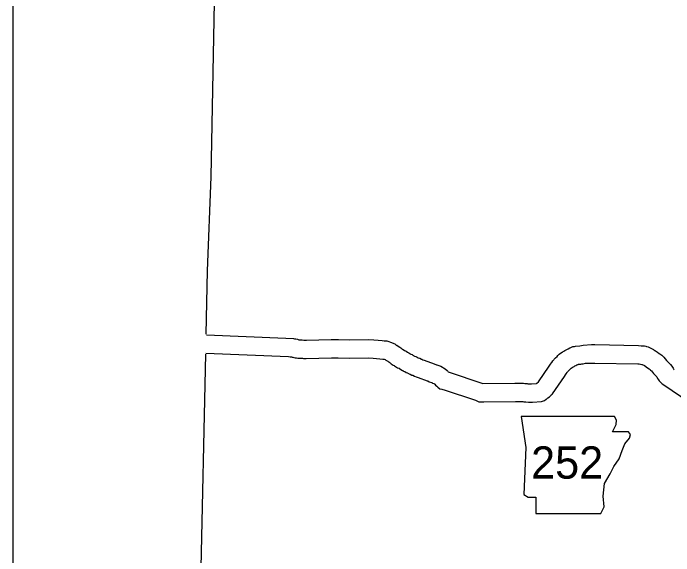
# Model space of a CAD drawing. Extents: x 1370567 to 1373900, y 377514 to 379648.
# Drawn here: x 1370727.3 to 1370835.2, y 378955 to 379043.8 of the extents above; entities that cross this region are included whole.
import ezdxf

# ---------------------------------------------------------------- set-up
doc = ezdxf.new("R2010")
doc.units = 0
doc.layers.add('Default', color=7, linetype='Continuous')
doc.layers.add('Survey Symbols', color=7, linetype='Continuous')

msp = doc.modelspace()

# ---------------------------------------------------------------- linework, layer by layer
at = {"layer": 'Default'}
for points in [[(1370759.6, 379016.99), (1370761.13, 379096.92), (1370761.78, 379125.33)], [(1370758.82, 378991.25), (1370759.04, 379001.64), (1370759.6, 379016.99)], [(1370758.87, 378991.15), (1370771.81, 378990.63), (1370773.09, 378990.54), (1370773.22, 378990.52), (1370773.46, 378990.51), (1370773.73, 378990.43), (1370773.94, 378990.37), (1370773.96, 378990.37), (1370774, 378990.36), (1370774.16, 378990.36), (1370774.31, 378990.33), (1370774.38, 378990.34), (1370774.52, 378990.34), (1370774.79, 378990.32), (1370774.83, 378990.32), (1370774.91, 378990.32), (1370775.07, 378990.31), (1370775.18, 378990.31), (1370779.25, 378990.38), (1370780.41, 378990.38), (1370782.28, 378990.36), (1370785.39, 378990.38), (1370786.23, 378990.34), (1370786.94, 378990.31), (1370787.58, 378990.22), (1370787.92, 378990.18), (1370788.32, 378990.16), (1370788.65, 378990.08), (1370788.95, 378989.99), (1370789.63, 378989.68), (1370789.88, 378989.5), (1370789.95, 378989.47), (1370790.19, 378989.33), (1370790.44, 378989.16), (1370790.62, 378989.02), (1370790.79, 378988.89), (1370790.85, 378988.84), (1370790.88, 378988.82), (1370791.01, 378988.75), (1370791.25, 378988.6), (1370791.36, 378988.53), (1370791.51, 378988.48), (1370791.73, 378988.35), (1370791.94, 378988.24), (1370792.12, 378988.11), (1370792.17, 378988.08), (1370792.27, 378988.02), (1370792.45, 378987.94), (1370792.6, 378987.84), (1370792.7, 378987.78), (1370792.77, 378987.74), (1370792.88, 378987.7), (1370793.09, 378987.6), (1370793.29, 378987.5), (1370793.48, 378987.41), (1370793.74, 378987.35), (1370794.02, 378987.19), (1370794.06, 378987.17), (1370794.24, 378987.09), (1370794.41, 378987.03), (1370796.09, 378986.45), (1370796.45, 378986.28), (1370796.52, 378986.24), (1370796.66, 378986.2), (1370796.83, 378986.13), (1370797.15, 378986.02), (1370797.87, 378985.59), (1370798.18, 378985.34), (1370798.28, 378985.23), (1370798.38, 378985.13), (1370804, 378983.22)], [(1370804, 378983.22), (1370809.26, 378983.26), (1370809.58, 378983.29), (1370810.68, 378983.24), (1370810.87, 378983.23), (1370811.07, 378983.22), (1370811.28, 378983.19), (1370811.37, 378983.17), (1370811.41, 378983.17), (1370811.61, 378983.15), (1370811.96, 378983.16), (1370812.82, 378983.22), (1370812.85, 378983.24), (1370813.1, 378983.48), (1370814.87, 378986.02), (1370815.1, 378986.37), (1370815.26, 378986.58), (1370815.31, 378986.65), (1370815.45, 378986.89), (1370815.61, 378987.06), (1370815.69, 378987.18), (1370815.9, 378987.43), (1370816.16, 378987.63), (1370816.29, 378987.8), (1370816.49, 378987.98), (1370816.71, 378988.16), (1370817, 378988.34), (1370817.09, 378988.39), (1370817.13, 378988.42), (1370817.27, 378988.5), (1370817.44, 378988.63), (1370817.84, 378988.83), (1370817.96, 378988.88), (1370818.25, 378989.02), (1370818.38, 378989.08), (1370818.71, 378989.25), (1370819.02, 378989.28), (1370819.17, 378989.32), (1370819.88, 378989.39), (1370820.43, 378989.49), (1370821.81, 378989.57), (1370822.13, 378989.6), (1370822.33, 378989.56), (1370829.48, 378989.42), (1370829.92, 378989.39), (1370830.05, 378989.37), (1370830.44, 378989.35), (1370830.68, 378989.31), (1370830.78, 378989.28), (1370831.07, 378989.22), (1370831.39, 378989.06), (1370831.49, 378989.01), (1370831.72, 378988.9), (1370831.91, 378988.75), (1370831.95, 378988.73), (1370832.12, 378988.63), (1370832.24, 378988.56), (1370832.58, 378988.35), (1370832.82, 378988.13), (1370832.95, 378988.04), (1370833.26, 378987.82), (1370833.58, 378987.51), (1370833.82, 378987.25), (1370834.05, 378986.99), (1370834.15, 378986.87), (1370834.27, 378986.74), (1370834.45, 378986.58), (1370834.7, 378986.32), (1370834.93, 378986.04), (1370835.13, 378985.71), (1370835.22, 378985.52), (1370835.23, 378985.5), (1370835.3, 378985.45)], [(1370754.35, 378794.96), (1370756.12, 378868.77), (1370756.91, 378903.39), (1370757.96, 378950.6), (1370758.75, 378988)], [(1370758.78, 378988.15), (1370772.25, 378987.61), (1370772.54, 378987.55), (1370772.77, 378987.55), (1370772.78, 378987.55), (1370772.87, 378987.54), (1370773, 378987.52), (1370773.15, 378987.48), (1370773.33, 378987.42), (1370773.55, 378987.39), (1370773.77, 378987.36), (1370773.9, 378987.36), (1370774.05, 378987.33), (1370774.34, 378987.33), (1370774.42, 378987.34), (1370774.47, 378987.34), (1370774.58, 378987.33), (1370774.7, 378987.32), (1370774.82, 378987.32), (1370774.9, 378987.32), (1370775.15, 378987.31), (1370779.27, 378987.38), (1370780.39, 378987.38), (1370782.28, 378987.36), (1370785.32, 378987.38), (1370786.08, 378987.34), (1370786.66, 378987.32), (1370787.21, 378987.24), (1370787.68, 378987.19), (1370787.88, 378987.18), (1370787.9, 378987.17), (1370788.04, 378987.11), (1370788.18, 378987.03), (1370788.28, 378986.96), (1370788.5, 378986.84), (1370788.62, 378986.77), (1370788.66, 378986.75), (1370788.78, 378986.65), (1370788.89, 378986.57), (1370789.03, 378986.44), (1370789.37, 378986.23), (1370789.54, 378986.14), (1370789.61, 378986.09), (1370789.77, 378985.98), (1370790.1, 378985.79), (1370790.27, 378985.73), (1370790.35, 378985.69), (1370790.41, 378985.64), (1370790.61, 378985.52), (1370790.88, 378985.36), (1370790.95, 378985.33), (1370791.06, 378985.25), (1370791.26, 378985.15), (1370791.49, 378985.01), (1370791.71, 378984.94), (1370791.78, 378984.9), (1370791.98, 378984.81), (1370792.14, 378984.73), (1370792.41, 378984.59), (1370792.57, 378984.55), (1370792.85, 378984.42), (1370793.15, 378984.29), (1370793.45, 378984.19), (1370794.95, 378983.67), (1370795.04, 378983.63), (1370795.25, 378983.5), (1370795.61, 378983.38), (1370795.67, 378983.36), (1370795.82, 378983.29), (1370796.01, 378983.22), (1370796.07, 378983.17), (1370796.11, 378983.15), (1370796.16, 378983.1), (1370796.29, 378982.95), (1370796.51, 378982.77), (1370796.57, 378982.71), (1370796.69, 378982.61), (1370797.01, 378982.36), (1370797.34, 378982.27), (1370797.49, 378982.22), (1370797.68, 378982.2), (1370802.82, 378980.46), (1370803.36, 378980.19), (1370803.82, 378980.2)], [(1370803.82, 378980.2), (1370804.01, 378980.2), (1370804.15, 378980.22), (1370804.18, 378980.22), (1370809.39, 378980.26), (1370809.63, 378980.28), (1370810.55, 378980.24), (1370810.71, 378980.23), (1370810.77, 378980.23), (1370810.82, 378980.22), (1370810.95, 378980.2), (1370811.07, 378980.19), (1370811.49, 378980.14), (1370812.12, 378980.16), (1370813.61, 378980.27), (1370814.1, 378980.42), (1370814.37, 378980.65), (1370814.38, 378980.66), (1370814.49, 378980.72), (1370814.66, 378980.85), (1370814.92, 378981.04), (1370815.01, 378981.14), (1370815.21, 378981.32), (1370815.26, 378981.4), (1370815.39, 378981.52), (1370817.35, 378984.33), (1370817.55, 378984.63), (1370817.66, 378984.78), (1370817.81, 378984.98), (1370817.88, 378985.1), (1370818.17, 378985.43), (1370818.31, 378985.54), (1370818.48, 378985.73), (1370818.48, 378985.73), (1370818.48, 378985.73), (1370818.63, 378985.81), (1370818.77, 378985.91), (1370818.93, 378986.01), (1370819.01, 378986.06), (1370819.05, 378986.08), (1370819.25, 378986.16), (1370819.41, 378986.25), (1370819.53, 378986.31), (1370819.6, 378986.34), (1370819.63, 378986.35), (1370820.05, 378986.35), (1370820.2, 378986.43), (1370820.4, 378986.44), (1370820.79, 378986.51), (1370821.54, 378986.55), (1370822.35, 378986.56), (1370829.34, 378986.43), (1370829.57, 378986.41), (1370830.02, 378986.34), (1370830.06, 378986.34), (1370830.45, 378986.13), (1370830.64, 378986.01), (1370830.74, 378985.96), (1370830.74, 378985.96), (1370830.93, 378985.79), (1370831.22, 378985.58), (1370831.36, 378985.49), (1370831.45, 378985.4), (1370831.58, 378985.26), (1370831.76, 378985.05), (1370831.92, 378984.86), (1370832.18, 378984.59), (1370832.35, 378984.43), (1370832.46, 378984.32), (1370832.47, 378984.3), (1370832.48, 378984.3), (1370832.59, 378984.01), (1370832.74, 378983.83), (1370832.84, 378983.67), (1370833.06, 378983.41), (1370833.31, 378983.18), (1370833.58, 378982.99), (1370837.69, 378980.2)]]:
    msp.add_lwpolyline(points, dxfattribs=at)
msp.add_lwpolyline([(1370810.31, 378977.84), (1370811.07, 378972.76), (1370810.73, 378965.06), (1370811.41, 378964.64), (1370812.67, 378964.64), (1370812.67, 378961.93), (1370823.33, 378961.93), (1370823.84, 378963.03), (1370823.67, 378964.81), (1370823.93, 378966.84), (1370824.86, 378968.45), (1370825.45, 378969.63), (1370826.29, 378970.9), (1370826.8, 378972.25), (1370827.22, 378973.35), (1370827.99, 378974.28), (1370828.15, 378974.87), (1370827.82, 378975.3), (1370825.19, 378975.3), (1370825.79, 378976.48), (1370825.87, 378977.24), (1370825.52, 378977.83)], close=True, dxfattribs=at)
at = {"layer": 'Survey Symbols'}
msp.add_lwpolyline([(1370727.27, 379552.54), (1371456.67, 379552.54), (1371456.67, 378768.06), (1370727.27, 378768.06)], close=True, dxfattribs=at)
msp.add_lwpolyline([(1370727.27, 379552.54), (1371456.67, 379552.54), (1371456.67, 378768.06), (1370727.27, 378768.06)], close=True, dxfattribs=at)
msp.add_lwpolyline([(1370727.27, 379552.54), (1371456.67, 379552.54), (1371456.67, 378768.06), (1370727.27, 378768.06)], close=True, dxfattribs=at)
msp.add_lwpolyline([(1370727.27, 379552.54), (1371456.67, 379552.54), (1371456.67, 378768.06), (1370727.27, 378768.06)], close=True, dxfattribs=at)
msp.add_lwpolyline([(1370727.27, 379552.54), (1371456.67, 379552.54), (1371456.67, 378768.06), (1370727.27, 378768.06)], close=True, dxfattribs=at)
msp.add_lwpolyline([(1370727.27, 379552.54), (1371456.67, 379552.54), (1371456.67, 378768.06), (1370727.27, 378768.06)], close=True, dxfattribs=at)

# ---------------------------------------------------------------- texts
at = {"layer": 'Default'}
msp.add_text('252', height=5.28, dxfattribs=at).set_placement((1370811.91, 378967.65))

doc.saveas('drawing.dxf')
